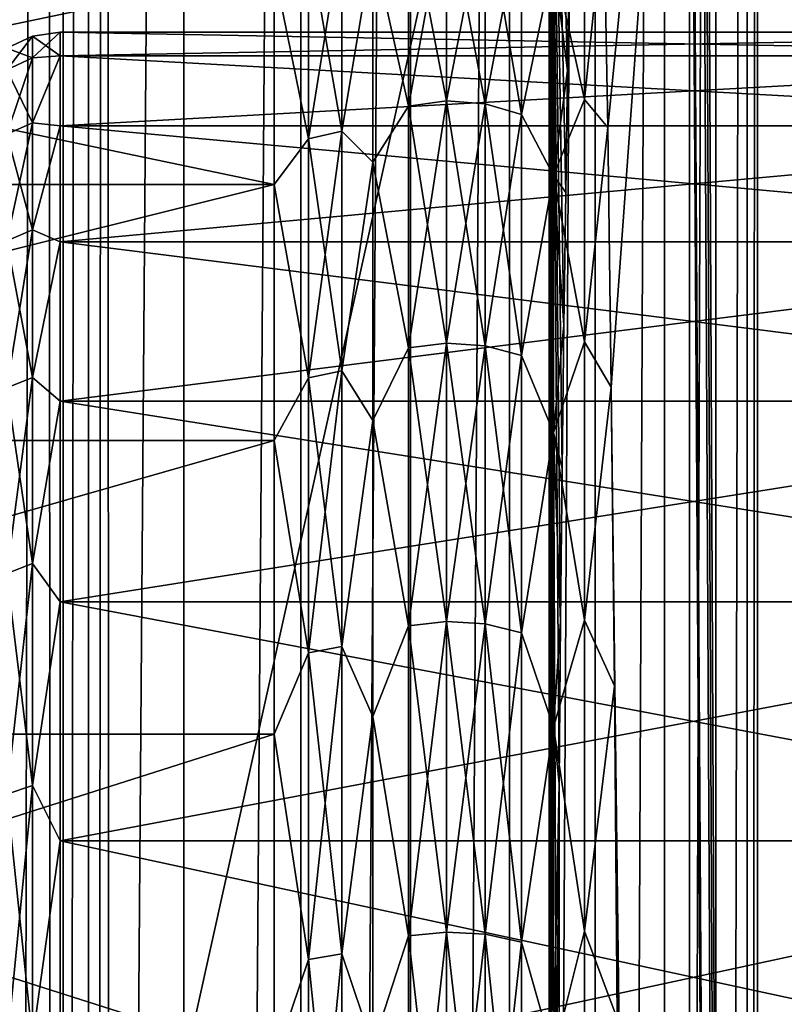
# Model space of a CAD drawing. Header units: metres. Extents: x -206 to 75, y -104 to 104.
# Tile 1030 of 1056: x 37.28 to 41.21, y 10.35 to 15.41. Entities that reach past the tile are written whole.
import ezdxf

# ---------------------------------------------------------------- set-up
doc = ezdxf.new("R2010")
doc.units = ezdxf.units.M
doc.layers.add('solid_01_1-CONSUMER_THERM_B_125288', color=7, linetype='CONTINUOUS')

msp = doc.modelspace()

# ---------------------------------------------------------------- linework, layer by layer
at = {"layer": 'solid_01_1-CONSUMER_THERM_B_125288'}
for points in [[(37.641285, -67.320755), (69.485435, 75.004799), (69.506912, -74.995201)], [(37.641285, -67.320755), (37.742935, -66.77655), (69.485435, 75.004799)], [(37.723892, 66.223442), (69.485435, 75.004799), (37.742855, -66.222939)], [(37.742935, -66.77655), (37.742855, -66.222939), (69.485435, 75.004799)], [(37.622242, 65.679237), (37.723892, 66.223442), (37.641048, -65.678764)], [(37.723892, 66.223442), (37.742855, -66.222939), (37.641048, -65.678764)], [(37.422325, 65.162979), (37.622242, 65.679237), (37.440983, -65.16256)], [(37.622242, 65.679237), (37.641048, -65.678764), (37.440983, -65.16256)], [(37.130951, 64.692245), (37.422325, 65.162979), (37.149475, -64.69191)], [(37.422325, 65.162979), (37.440983, -65.16256), (37.149475, -64.69191)], [(-37.500069, 41.072453, 108.410858), (37.499931, 41.072487, 108.410858), (-37.500031, -41.072514, 108.410858)], [(37.499931, 41.072487, 108.410858), (37.499969, -41.072479, 108.410858), (-37.500031, -41.072514, 108.410858)], [(38.120285, 41.018215, 108.410858), (37.499969, -41.072479, 108.410858), (37.499931, 41.072487, 108.410858)], [(38.120323, -41.018204, 108.410858), (37.499969, -41.072479, 108.410858), (38.120285, 41.018215, 108.410858)], [(38.120323, -41.018204, 108.410858), (38.120285, 41.018215, 108.410858), (38.72179, 40.85704, 108.410858)], [(38.120323, -41.018204, 108.410858), (38.72179, 40.85704, 108.410858), (38.721828, -40.857029, 108.410858)], [(38.721828, -40.857029, 108.410858), (38.72179, 40.85704, 108.410858), (39.286171, 40.593868, 108.410858)], [(38.721828, -40.857029, 108.410858), (39.286171, 40.593868, 108.410858), (39.286209, -40.593857, 108.410858)], [(39.286209, -40.593857, 108.410858), (39.286171, 40.593868, 108.410858), (39.79628, 40.236687, 108.410858)], [(39.286209, -40.593857, 108.410858), (39.79628, 40.236687, 108.410858), (39.796318, -40.236675, 108.410858)], [(39.796318, -40.236675, 108.410858), (39.79628, 40.236687, 108.410858), (40.23661, 39.796356, 108.410858)], [(39.796318, -40.236675, 108.410858), (40.23661, 39.796356, 108.410858), (40.236649, -39.796341, 108.410858)], [(40.236649, -39.796341, 108.410858), (40.23661, 39.796356, 108.410858), (40.593792, 39.286247, 108.410858)], [(40.236649, -39.796341, 108.410858), (40.593792, 39.286247, 108.410858), (40.59383, -39.286236, 108.410858)], [(40.59383, -39.286236, 108.410858), (40.593792, 39.286247, 108.410858), (40.856968, 38.721867, 108.410858)], [(40.59383, -39.286236, 108.410858), (40.856968, 38.721867, 108.410858), (40.857002, -38.721855, 108.410858)], [(40.857002, -38.721855, 108.410858), (40.856968, 38.721867, 108.410858), (41.018143, 38.120361, 108.410858)], [(40.857002, -38.721855, 108.410858), (41.018143, 38.120361, 108.410858), (41.018177, -38.12035, 108.410858)], [(41.018177, -38.12035, 108.410858), (41.018143, 38.120361, 108.410858), (41.072414, 37.500008, 108.410858)], [(-42.500034, -37.500031, 108.5), (42.499931, 37.500008, 108.5), (-42.500069, 37.499969, 108.5)], [(-42.500034, -37.500031, 108.5), (42.499966, -37.499992, 108.5), (42.499931, 37.500008, 108.5)], [(41.072449, -37.499992, 108.410858), (40.722527, 37.500008, 75), (40.722527, 34.114883, 75)], [(41.072414, 37.500008, 108.410858), (40.722527, 37.500008, 75), (41.072449, -37.499992, 108.410858)], [(41.018177, -38.12035, 108.410858), (41.072414, 37.500008, 108.410858), (41.072449, -37.499992, 108.410858)], [(41.072449, -37.499992, 108.410858), (40.722527, 34.114883, 75), (40.722527, 30.742798, 75)], [(40.722534, 20.197853, 75), (41.072449, -37.499992, 108.410858), (40.722527, 30.742798, 75)], [(40.722534, 20.197853, 75), (40.722534, 19.102161, 75), (41.072449, -37.499992, 108.410858)], [(40.281624, 15.975346, 32.89769), (40.301239, 14.859266, 34.770786), (40.722534, 19.102161, 75)], [(40.301239, 14.859266, 34.770786), (40.319302, 13.523482, 36.495472), (40.722534, 19.102161, 75)], [(40.319302, 13.523482, 36.495472), (40.722553, -19.102146, 75), (40.722534, 19.102161, 75)], [(40.722534, 19.102161, 75), (40.722553, -19.102146, 75), (41.072449, -37.499992, 108.410858)], [(31.799959, -18.499998, 6), (39.999943, 18.500006, 6), (31.79994, 18.500002, 6)], [(31.799959, -18.499998, 6), (39.999958, -18.499994, 6), (39.999943, 18.500006, 6)], [(40.007282, -0.000046, 6.7), (39.999943, 18.500006, 6), (39.999958, -18.499994, 6)], [(40.094688, 15.152463, 15.047215), (40.104675, 15.721534, 16.000893), (39.999943, 18.500006, 6)], [(40.085087, 14.52517, 14.130426), (40.094688, 15.152463, 15.047215), (39.999943, 18.500006, 6)], [(40.075912, 13.842049, 13.254092), (40.085087, 14.52517, 14.130426), (39.999943, 18.500006, 6)], [(40.067192, 13.105576, 12.421453), (40.075912, 13.842049, 13.254092), (39.999943, 18.500006, 6)], [(40.058964, 12.318679, 11.635873), (40.067192, 13.105576, 12.421453), (39.999943, 18.500006, 6)], [(40.051262, 11.484151, 10.900205), (40.058964, 12.318679, 11.635873), (39.999943, 18.500006, 6)], [(40.038212, 9.820409, 9.654135), (40.051262, 11.484151, 10.900205), (39.999943, 18.500006, 6)], [(40.027279, 8.021933, 8.610106), (40.038212, 9.820409, 9.654135), (39.999943, 18.500006, 6)], [(40.01862, 6.113958, 7.782955), (40.027279, 8.021933, 8.610106), (39.999943, 18.500006, 6)], [(40.012348, 4.123363, 7.184171), (40.01862, 6.113958, 7.782955), (39.999943, 18.500006, 6)], [(40.008553, 2.075454, 6.821411), (40.012348, 4.123363, 7.184171), (39.999943, 18.500006, 6)], [(40.007282, -0.000046, 6.7), (40.008553, 2.075454, 6.821411), (39.999943, 18.500006, 6)], [(39.093208, 15.795558, 16.209854), (39.275528, 16.012007, 16.458471), (39.275528, 14.970176, 14.653965)], [(39.093208, 15.795558, 32.790146), (39.275528, 14.970176, 34.346035), (39.275528, 16.012007, 32.541531)], [(39.275528, 16.012007, 16.458471), (39.471886, 16.040272, 16.444275), (39.471886, 14.996601, 14.636584)], [(39.275528, 14.970176, 34.346035), (39.471886, 14.996601, 34.363415), (39.471886, 16.040272, 32.555725)], [(39.275528, 16.012007, 32.541531), (39.275528, 14.970176, 34.346035), (39.471886, 16.040272, 32.555725)], [(39.275528, 14.970176, 14.653965), (39.275528, 16.012007, 16.458471), (39.471886, 14.996601, 14.636584)], [(39.471886, 16.040272, 16.444275), (39.669979, 16.024378, 16.452259), (39.669983, 14.98174, 14.646358)], [(39.471886, 14.996601, 14.636584), (39.471886, 16.040272, 16.444275), (39.669983, 14.98174, 14.646358)], [(39.471886, 16.040272, 32.555725), (39.471886, 14.996601, 34.363415), (39.669979, 16.024378, 32.547741)], [(39.471886, 14.996601, 34.363415), (39.669983, 14.98174, 34.353642), (39.669979, 16.024378, 32.547741)], [(39.669979, 16.024378, 16.452259), (39.857567, 15.965303, 16.481926), (39.857567, 14.926511, 14.682684)], [(39.669983, 14.98174, 14.646358), (39.669979, 16.024378, 16.452259), (39.857567, 14.926511, 14.682684)], [(39.669979, 16.024378, 32.547741), (39.669983, 14.98174, 34.353642), (39.857567, 15.965303, 32.518074)], [(40.022442, 15.721989, 32.751526), (40.182331, 15.004288, 34.368473), (40.182327, 16.048494, 32.559853)], [(40.182327, 16.048494, 32.559853), (40.182331, 15.004288, 34.368473), (40.281624, 15.975346, 32.89769)], [(39.669983, 14.98174, 34.353642), (39.857567, 14.926511, 34.317318), (39.857567, 15.965303, 32.518074)], [(39.857567, 15.965303, 32.518074), (39.857567, 14.926511, 34.317318), (40.022442, 15.721989, 32.751526)], [(39.857567, 14.926511, 14.682684), (39.857567, 15.965303, 16.481926), (40.022442, 15.721989, 16.248472)], [(40.182331, 15.004288, 34.368473), (40.301239, 14.859266, 34.770786), (40.281624, 15.975346, 32.89769)], [(38.932911, 15.8732, 32.471817), (38.761463, 15.831361, 32.450806), (38.761463, 14.801283, 34.234951)], [(38.932911, 14.8404, 34.260681), (38.932911, 15.8732, 32.471817), (38.761463, 14.801283, 34.234951)], [(38.932911, 15.8732, 16.528183), (38.932911, 14.8404, 14.73932), (38.761463, 15.831361, 16.549194)], [(38.932911, 15.8732, 16.528183), (39.093208, 15.795558, 16.209854), (38.932911, 14.8404, 14.73932)], [(38.932911, 14.8404, 34.260681), (39.093208, 15.795558, 32.790146), (38.932911, 15.8732, 32.471817)], [(38.584793, 15.672578, 32.725601), (38.761463, 14.801283, 34.234951), (38.761463, 15.831361, 32.450806)], [(38.761463, 15.831361, 16.549194), (38.761463, 14.801283, 14.765047), (38.584793, 15.672578, 16.274401)], [(38.932911, 14.8404, 14.73932), (38.761463, 14.801283, 14.765047), (38.761463, 15.831361, 16.549194)], [(38.932911, 14.8404, 14.73932), (39.093208, 15.795558, 16.209854), (39.093208, 14.681124, 14.366356)], [(38.932911, 14.8404, 34.260681), (39.093208, 14.681124, 34.633644), (39.093208, 15.795558, 32.790146)], [(39.093208, 14.681124, 14.366356), (39.093208, 15.795558, 16.209854), (39.275528, 14.970176, 14.653965)], [(39.093208, 15.795558, 32.790146), (39.093208, 14.681124, 34.633644), (39.275528, 14.970176, 34.346035)], [(39.857567, 14.926511, 34.317318), (40.022442, 14.612802, 34.586361), (40.022442, 15.721989, 32.751526)], [(39.857567, 14.926511, 14.682684), (40.022442, 15.721989, 16.248472), (40.022442, 14.612802, 14.413639)], [(40.022442, 15.721989, 16.248472), (40.104675, 15.721534, 16.000893), (40.094688, 15.152463, 15.047215)], [(40.022442, 14.612802, 14.413639), (40.022442, 15.721989, 16.248472), (40.094688, 15.152463, 15.047215)], [(40.022442, 15.721989, 32.751526), (40.022442, 14.612802, 34.586361), (40.182331, 15.004288, 34.368473)], [(33.299942, 15.672602, 32.725544), (33.299942, 14.566907, 34.554607), (38.584793, 15.672578, 32.725601)], [(33.299942, 15.672591, 16.274437), (38.584793, 15.672578, 16.274401), (38.584793, 14.56682, 14.445254)], [(33.299942, 14.566893, 14.445373), (33.299942, 15.672591, 16.274437), (38.584793, 14.56682, 14.445254)], [(33.299942, 14.566907, 34.554607), (38.584793, 14.56682, 34.554745), (38.584793, 15.672578, 32.725601)], [(38.584793, 15.672578, 32.725601), (38.584793, 14.56682, 34.554745), (38.761463, 14.801283, 34.234951)], [(38.761463, 14.801283, 14.765047), (38.584793, 14.56682, 14.445254), (38.584793, 15.672578, 16.274401)], [(37.210323, 15.156994, 22.659609), (37.341446, 15.217422, 22.652271), (37.341446, 15.329189, 24.5)], [(37.210323, 15.156994, 22.659609), (37.341446, 15.329189, 24.5), (37.210323, 15.268316, 24.5)], [(37.341446, 15.217422, 26.347729), (37.210323, 15.268316, 24.5), (37.341446, 15.329189, 24.5)], [(37.341446, 15.217422, 22.652271), (37.484215, 15.228966, 22.576136), (37.484215, 15.350005, 24.5)], [(37.341446, 15.329189, 24.5), (37.341446, 15.217422, 22.652271), (37.484215, 15.350005, 24.5)], [(37.484215, 15.228966, 26.423864), (37.341446, 15.329189, 24.5), (37.484215, 15.350005, 24.5)], [(37.484215, 15.228966, 26.423864), (37.341446, 15.217422, 26.347729), (37.341446, 15.329189, 24.5)], [(43.999943, 15.350009, 24.5), (37.484215, 15.350005, 24.5), (37.484215, 15.228966, 22.576136)], [(43.999943, 15.350009, 24.5), (43.999943, 15.22897, 26.423861), (37.484215, 15.350005, 24.5)], [(43.999943, 15.22897, 22.576139), (43.999943, 15.350009, 24.5), (37.484215, 15.228966, 22.576136)], [(43.999943, 15.22897, 26.423861), (37.484215, 15.228966, 26.423864), (37.484215, 15.350005, 24.5)], [(37.210323, 15.156994, 26.340391), (37.210323, 15.268316, 24.5), (37.341446, 15.217422, 26.347729)], [(37.210323, 14.824647, 20.846054), (37.341446, 14.883751, 20.831486), (37.341446, 15.217422, 22.652271)], [(37.210323, 15.156994, 22.659609), (37.210323, 14.824647, 20.846054), (37.341446, 15.217422, 22.652271)], [(37.210323, 15.156994, 26.340391), (37.341446, 15.217422, 26.347729), (37.341446, 14.883751, 28.168514)], [(37.341446, 14.883751, 20.831486), (37.484215, 14.867757, 20.68261), (37.484215, 15.228966, 22.576136)], [(37.341446, 15.217422, 22.652271), (37.341446, 14.883751, 20.831486), (37.484215, 15.228966, 22.576136)], [(37.484215, 15.228966, 26.423864), (37.341446, 14.883751, 28.168514), (37.341446, 15.217422, 26.347729)], [(37.484215, 15.228966, 26.423864), (37.484215, 14.867757, 28.31739), (37.341446, 14.883751, 28.168514)], [(43.999943, 15.22897, 22.576139), (37.484215, 15.228966, 22.576136), (37.484215, 14.867757, 20.68261)], [(43.999943, 15.22897, 22.576139), (37.484215, 14.867757, 20.68261), (43.999943, 14.867763, 20.682619)], [(43.999943, 15.22897, 26.423861), (43.999943, 14.867763, 28.317381), (37.484215, 15.228966, 26.423864)], [(43.999943, 14.867763, 28.317381), (37.484215, 14.867757, 28.31739), (37.484215, 15.228966, 26.423864)], [(37.210323, 14.824647, 28.153946), (37.210323, 15.156994, 26.340391), (37.341446, 14.883751, 28.168514)], [(40.022442, 14.612802, 14.413639), (40.094688, 15.152463, 15.047215), (40.085087, 14.52517, 14.130426)], [(40.022442, 14.612802, 34.586361), (40.182331, 13.757175, 36.043636), (40.182331, 15.004288, 34.368473)], [(40.182331, 15.004288, 34.368473), (40.182331, 13.757175, 36.043636), (40.301239, 14.859266, 34.770786)], [(39.093208, 14.681124, 14.366356), (39.275528, 14.970176, 14.653965), (39.275528, 13.725898, 12.98261)], [(39.093208, 14.681124, 34.633644), (39.275528, 13.725898, 36.017391), (39.275528, 14.970176, 34.346035)], [(39.275528, 14.970176, 14.653965), (39.471886, 14.996601, 14.636584), (39.471889, 13.750127, 12.962278)], [(39.275528, 13.725898, 36.017391), (39.471889, 13.750127, 36.03772), (39.471886, 14.996601, 34.363415)], [(39.275528, 14.970176, 34.346035), (39.275528, 13.725898, 36.017391), (39.471886, 14.996601, 34.363415)], [(39.275528, 13.725898, 12.98261), (39.275528, 14.970176, 14.653965), (39.471889, 13.750127, 12.962278)], [(39.471886, 14.996601, 14.636584), (39.669983, 14.98174, 14.646358), (39.669983, 13.736502, 12.973712)], [(39.471889, 13.750127, 12.962278), (39.471886, 14.996601, 14.636584), (39.669983, 13.736502, 12.973712)], [(39.471886, 14.996601, 34.363415), (39.471889, 13.750127, 36.03772), (39.669983, 14.98174, 34.353642)], [(39.471889, 13.750127, 36.03772), (39.669983, 13.736502, 36.026287), (39.669983, 14.98174, 34.353642)], [(39.669983, 14.98174, 14.646358), (39.857567, 14.926511, 14.682684), (39.857567, 13.685863, 13.016204)], [(39.669983, 13.736502, 12.973712), (39.669983, 14.98174, 14.646358), (39.857567, 13.685863, 13.016204)], [(39.669983, 14.98174, 34.353642), (39.669983, 13.736502, 36.026287), (39.857567, 14.926511, 34.317318)], [(39.669983, 13.736502, 36.026287), (39.857567, 13.685863, 35.983795), (39.857567, 14.926511, 34.317318)], [(39.857567, 14.926511, 34.317318), (39.857567, 13.685863, 35.983795), (40.022442, 14.612802, 34.586361)], [(39.857567, 13.685863, 13.016204), (39.857567, 14.926511, 14.682684), (40.022442, 14.612802, 14.413639)], [(37.210323, 14.276124, 19.085783), (37.341446, 14.333041, 19.064196), (37.341446, 14.883751, 20.831486)], [(37.210323, 14.824647, 20.846054), (37.210323, 14.276124, 19.085783), (37.341446, 14.883751, 20.831486)], [(37.210323, 14.824647, 28.153946), (37.341446, 14.883751, 28.168514), (37.341446, 14.333041, 29.935804)], [(37.341446, 14.883751, 20.831486), (37.341446, 14.333041, 19.064196), (37.484215, 14.867757, 20.68261)], [(37.484215, 14.867757, 28.31739), (37.341446, 14.333041, 29.935804), (37.341446, 14.883751, 28.168514)], [(37.341446, 14.333041, 19.064196), (37.484215, 14.272075, 18.849289), (37.484215, 14.867757, 20.68261)], [(37.484215, 14.867757, 28.31739), (37.484215, 14.272075, 30.150711), (37.341446, 14.333041, 29.935804)], [(43.999943, 14.867763, 20.682619), (37.484215, 14.867757, 20.68261), (37.484215, 14.272075, 18.849289)], [(43.999943, 14.867763, 20.682619), (37.484215, 14.272075, 18.849289), (43.999943, 14.272081, 18.849298)], [(43.999943, 14.867763, 28.317381), (43.999943, 14.272081, 30.150702), (37.484215, 14.867757, 28.31739)], [(43.999943, 14.272081, 30.150702), (37.484215, 14.272075, 30.150711), (37.484215, 14.867757, 28.31739)], [(40.182331, 13.757175, 36.043636), (40.319302, 13.523482, 36.495472), (40.301239, 14.859266, 34.770786)], [(37.210323, 14.276124, 29.914217), (37.210323, 14.824647, 28.153946), (37.341446, 14.333041, 29.935804)], [(38.584793, 14.56682, 34.554745), (38.761463, 13.571043, 35.887451), (38.761463, 14.801283, 34.234951)], [(38.761463, 14.801283, 14.765047), (38.761463, 13.571043, 13.112548), (38.584793, 14.56682, 14.445254)], [(38.932911, 14.8404, 34.260681), (38.761463, 14.801283, 34.234951), (38.761463, 13.571043, 35.887451)], [(38.932911, 13.606909, 35.917545), (38.932911, 14.8404, 34.260681), (38.761463, 13.571043, 35.887451)], [(38.932911, 14.8404, 14.73932), (38.932911, 13.606909, 13.082453), (38.761463, 14.801283, 14.765047)], [(38.932911, 13.606909, 13.082453), (38.761463, 13.571043, 13.112548), (38.761463, 14.801283, 14.765047)], [(38.932911, 14.8404, 14.73932), (39.093208, 14.681124, 14.366356), (38.932911, 13.606909, 13.082453)], [(38.932911, 13.606909, 35.917545), (39.093208, 14.681124, 34.633644), (38.932911, 14.8404, 34.260681)], [(38.932911, 13.606909, 13.082453), (39.093208, 14.681124, 14.366356), (39.093208, 13.352606, 12.670629)], [(38.932911, 13.606909, 35.917545), (39.093208, 13.352606, 36.329372), (39.093208, 14.681124, 34.633644)], [(39.093208, 13.352606, 12.670629), (39.093208, 14.681124, 14.366356), (39.275528, 13.725898, 12.98261)], [(39.093208, 14.681124, 34.633644), (39.093208, 13.352606, 36.329372), (39.275528, 13.725898, 36.017391)], [(39.857567, 13.685863, 35.983795), (40.022442, 13.29051, 36.274166), (40.022442, 14.612802, 34.586361)], [(39.857567, 13.685863, 13.016204), (40.022442, 14.612802, 14.413639), (40.022442, 13.29051, 12.725836)], [(40.022442, 14.612802, 14.413639), (40.085087, 14.52517, 14.130426), (40.075912, 13.842049, 13.254092)], [(40.022442, 13.29051, 12.725836), (40.022442, 14.612802, 14.413639), (40.075912, 13.842049, 13.254092)], [(40.022442, 14.612802, 34.586361), (40.022442, 13.29051, 36.274166), (40.182331, 13.757175, 36.043636)], [(33.299942, 14.566907, 34.554607), (33.299942, 13.248776, 36.23711), (38.584793, 14.56682, 34.554745)], [(33.299942, 13.248759, 12.76287), (33.299942, 14.566893, 14.445373), (38.584793, 14.56682, 14.445254)], [(33.299942, 13.248776, 36.23711), (38.584793, 13.248646, 36.23727), (38.584793, 14.56682, 34.554745)], [(33.299942, 13.248759, 12.76287), (38.584793, 14.56682, 14.445254), (38.584793, 13.248646, 12.762729)], [(38.584793, 14.56682, 34.554745), (38.584793, 13.248646, 36.23727), (38.761463, 13.571043, 35.887451)], [(38.761463, 13.571043, 13.112548), (38.584793, 13.248646, 12.762729), (38.584793, 14.56682, 14.445254)], [(37.210323, 14.276124, 19.085783), (37.210327, 13.519423, 17.404463), (37.341446, 14.333041, 19.064196)], [(37.210323, 14.276124, 29.914217), (37.341446, 14.333041, 29.935804), (37.34145, 13.573324, 31.623827)], [(37.210327, 13.519423, 17.404463), (37.34145, 13.573324, 17.376173), (37.341446, 14.333041, 19.064196)], [(37.341446, 14.333041, 19.064196), (37.34145, 13.573324, 17.376173), (37.484215, 14.272075, 18.849289)], [(37.484215, 14.272075, 30.150711), (37.34145, 13.573324, 31.623827), (37.341446, 14.333041, 29.935804)], [(37.210327, 13.519423, 31.595537), (37.210323, 14.276124, 29.914217), (37.34145, 13.573324, 31.623827)], [(37.34145, 13.573324, 17.376173), (37.484215, 13.451313, 17.105082), (37.484215, 14.272075, 18.849289)], [(37.484215, 14.272075, 30.150711), (37.484215, 13.451313, 31.894918), (37.34145, 13.573324, 31.623827)], [(43.999943, 14.272081, 18.849298), (37.484215, 14.272075, 18.849289), (37.484215, 13.451313, 17.105082)], [(43.999943, 14.272081, 18.849298), (37.484215, 13.451313, 17.105082), (43.999943, 13.451323, 17.105093)], [(43.999943, 14.272081, 30.150702), (43.999943, 13.451323, 31.894907), (37.484215, 14.272075, 30.150711)], [(43.999943, 13.451323, 31.894907), (37.484215, 13.451313, 31.894918), (37.484215, 14.272075, 30.150711)], [(40.022442, 13.29051, 12.725836), (40.075912, 13.842049, 13.254092), (40.067192, 13.105576, 12.421453)], [(39.275528, 13.725898, 12.98261), (39.471889, 13.750127, 12.962278), (39.471889, 12.317706, 11.444001)], [(39.275528, 12.296, 37.532993), (39.471889, 12.317706, 37.556), (39.471889, 13.750127, 36.03772)], [(39.275528, 13.725898, 36.017391), (39.275528, 12.296, 37.532993), (39.471889, 13.750127, 36.03772)], [(39.471889, 13.750127, 12.962278), (39.669983, 13.736502, 12.973712), (39.669983, 12.3055, 11.456939)], [(39.471889, 12.317706, 11.444001), (39.471889, 13.750127, 12.962278), (39.669983, 12.3055, 11.456939)], [(39.471889, 13.750127, 36.03772), (39.471889, 12.317706, 37.556), (39.669983, 13.736502, 36.026287)], [(39.471889, 12.317706, 37.556), (39.669983, 12.3055, 37.54306), (39.669983, 13.736502, 36.026287)], [(39.669983, 13.736502, 12.973712), (39.857567, 13.685863, 13.016204), (39.857567, 12.260136, 11.505022)], [(39.669983, 12.3055, 11.456939), (39.669983, 13.736502, 12.973712), (39.857567, 12.260136, 11.505022)], [(39.669983, 13.736502, 36.026287), (39.669983, 12.3055, 37.54306), (39.857567, 13.685863, 35.983795)], [(40.022442, 13.29051, 36.274166), (40.182331, 12.324019, 37.562691), (40.182331, 13.757175, 36.043636)], [(40.182331, 13.757175, 36.043636), (40.182331, 12.324019, 37.562691), (40.319302, 13.523482, 36.495472)], [(39.093208, 13.352606, 12.670629), (39.275528, 13.725898, 12.98261), (39.275528, 12.296, 11.467008)], [(39.093208, 13.352606, 36.329372), (39.275528, 12.296, 37.532993), (39.275528, 13.725898, 36.017391)], [(39.275528, 12.296, 11.467008), (39.275528, 13.725898, 12.98261), (39.471889, 12.317706, 11.444001)], [(39.669983, 12.3055, 37.54306), (39.857567, 12.260136, 37.494976), (39.857567, 13.685863, 35.983795)], [(39.857567, 13.685863, 35.983795), (39.857567, 12.260136, 37.494976), (40.022442, 13.29051, 36.274166)], [(39.857567, 12.260136, 11.505022), (39.857567, 13.685863, 13.016204), (40.022442, 13.29051, 12.725836)], [(38.932911, 13.606909, 35.917545), (38.761463, 13.571043, 35.887451), (38.761467, 12.157278, 37.385956)], [(38.932911, 13.606909, 13.082453), (38.932911, 12.189407, 11.579989), (38.761463, 13.571043, 13.112548)], [(38.932911, 12.189407, 37.42001), (38.932911, 13.606909, 35.917545), (38.761467, 12.157278, 37.385956)], [(38.932911, 13.606909, 13.082453), (39.093208, 13.352606, 12.670629), (38.932911, 12.189407, 11.579989)], [(38.932911, 12.189407, 37.42001), (39.093208, 13.352606, 36.329372), (38.932911, 13.606909, 35.917545)], [(37.210327, 12.565579, 15.826611), (37.34145, 12.615677, 15.792031), (37.34145, 13.573324, 17.376173)], [(37.210327, 13.519423, 17.404463), (37.210327, 12.565579, 15.826611), (37.34145, 13.573324, 17.376173)], [(37.210327, 13.519423, 31.595537), (37.34145, 13.573324, 31.623827), (37.34145, 12.615677, 33.20797)], [(37.34145, 13.573324, 17.376173), (37.34145, 12.615677, 15.792031), (37.484215, 13.451313, 17.105082)], [(37.484215, 13.451313, 31.894918), (37.34145, 12.615677, 33.20797), (37.34145, 13.573324, 31.623827)], [(38.584793, 13.248646, 36.23727), (38.761467, 12.157278, 37.385956), (38.761463, 13.571043, 35.887451)], [(38.761463, 13.571043, 13.112548), (38.761467, 12.157278, 11.614045), (38.584793, 13.248646, 12.762729)], [(38.932911, 12.189407, 11.579989), (38.761467, 12.157278, 11.614045), (38.761463, 13.571043, 13.112548)], [(37.210327, 12.565579, 33.173389), (37.210327, 13.519423, 31.595537), (37.34145, 12.615677, 33.20797)], [(40.182331, 12.324019, 37.562691), (40.335541, 11.987578, 38.046116), (40.319302, 13.523482, 36.495472)], [(40.319302, 13.523482, 36.495472), (40.335541, 11.987578, 38.046116), (40.722553, -19.102146, 75)], [(37.34145, 12.615677, 15.792031), (37.484215, 12.418416, 15.477496), (37.484215, 13.451313, 17.105082)], [(37.484215, 13.451313, 31.894918), (37.484215, 12.418416, 33.522503), (37.34145, 12.615677, 33.20797)], [(43.999943, 13.451323, 17.105093), (37.484215, 13.451313, 17.105082), (37.484215, 12.418416, 15.477496)], [(43.999943, 13.451323, 17.105093), (37.484215, 12.418416, 15.477496), (43.999943, 12.418427, 15.477508)], [(43.999943, 13.451323, 31.894907), (43.999943, 12.418427, 33.522491), (37.484215, 13.451313, 31.894918)], [(43.999943, 12.418427, 33.522491), (37.484215, 12.418416, 33.522503), (37.484215, 13.451313, 31.894918)], [(38.932911, 12.189407, 11.579989), (39.093208, 13.352606, 12.670629), (39.093212, 11.829377, 11.1474)], [(38.932911, 12.189407, 37.42001), (39.093212, 11.829377, 37.8526), (39.093208, 13.352606, 36.329372)], [(39.093212, 11.829377, 11.1474), (39.093208, 13.352606, 12.670629), (39.275528, 12.296, 11.467008)], [(39.093208, 13.352606, 36.329372), (39.093212, 11.829377, 37.8526), (39.275528, 12.296, 37.532993)], [(39.857567, 12.260136, 37.494976), (40.022446, 11.774358, 37.790337), (40.022442, 13.29051, 36.274166)], [(39.857567, 12.260136, 11.505022), (40.022442, 13.29051, 12.725836), (40.022446, 11.774358, 11.209661)], [(40.022442, 13.29051, 12.725836), (40.067192, 13.105576, 12.421453), (40.058964, 12.318679, 11.635873)], [(40.022446, 11.774358, 11.209661), (40.022442, 13.29051, 12.725836), (40.058964, 12.318679, 11.635873)], [(40.022442, 13.29051, 36.274166), (40.022446, 11.774358, 37.790337), (40.182331, 12.324019, 37.562691)], [(33.299942, 13.248776, 36.23711), (33.299946, 11.737391, 37.748531), (38.584793, 13.248646, 36.23727)], [(33.299946, 11.737371, 11.251452), (33.299942, 13.248759, 12.76287), (38.584793, 13.248646, 12.762729)], [(33.299946, 11.737391, 37.748531), (38.584793, 11.737277, 37.748642), (38.584793, 13.248646, 36.23727)], [(33.299946, 11.737371, 11.251452), (38.584793, 13.248646, 12.762729), (38.584793, 11.737277, 11.25136)], [(38.584793, 13.248646, 36.23727), (38.584793, 11.737277, 37.748642), (38.761467, 12.157278, 37.385956)], [(38.761467, 12.157278, 11.614045), (38.584793, 11.737277, 11.25136), (38.584793, 13.248646, 12.762729)], [(37.210327, 11.4285, 14.375237), (37.34145, 11.474065, 14.33487), (37.34145, 12.615677, 15.792031)], [(37.210327, 12.565579, 15.826611), (37.210327, 11.4285, 14.375237), (37.34145, 12.615677, 15.792031)], [(37.210327, 12.565579, 33.173389), (37.34145, 12.615677, 33.20797), (37.34145, 11.474065, 34.665131)], [(37.34145, 12.615677, 15.792031), (37.34145, 11.474065, 14.33487), (37.484215, 12.418416, 15.477496)], [(37.484215, 12.418416, 33.522503), (37.34145, 11.474065, 34.665131), (37.34145, 12.615677, 33.20797)], [(37.210327, 11.4285, 34.624763), (37.210327, 12.565579, 33.173389), (37.34145, 11.474065, 34.665131)], [(37.34145, 11.474065, 14.33487), (37.484215, 11.189673, 13.992202), (37.484215, 12.418416, 15.477496)], [(37.484215, 12.418416, 33.522503), (37.484215, 11.189673, 35.007797), (37.34145, 11.474065, 34.665131)], [(43.999943, 12.418427, 15.477508), (37.484215, 12.418416, 15.477496), (37.484215, 11.189673, 13.992202)], [(43.999943, 12.418427, 15.477508), (37.484215, 11.189673, 13.992202), (43.999943, 11.189686, 13.992211)], [(43.999943, 12.418427, 33.522491), (43.999943, 11.189686, 35.00779), (37.484215, 12.418416, 33.522503)], [(43.999943, 11.189686, 35.00779), (37.484215, 11.189673, 35.007797), (37.484215, 12.418416, 33.522503)], [(39.275528, 12.296, 11.467008), (39.471889, 12.317706, 11.444001), (39.471889, 10.718709, 10.102283)], [(39.275528, 10.699821, 38.872345), (39.471889, 10.718709, 38.897717), (39.471889, 12.317706, 37.556)], [(39.275528, 12.296, 37.532993), (39.275528, 10.699821, 38.872345), (39.471889, 12.317706, 37.556)], [(39.471889, 12.317706, 11.444001), (39.669983, 12.3055, 11.456939), (39.669983, 10.708087, 10.116551)], [(39.471889, 10.718709, 10.102283), (39.471889, 12.317706, 11.444001), (39.669983, 10.708087, 10.116551)], [(39.471889, 12.317706, 37.556), (39.471889, 10.718709, 38.897717), (39.669983, 12.3055, 37.54306)], [(40.022446, 11.774358, 37.790337), (40.182331, 10.724203, 38.905098), (40.182331, 12.324019, 37.562691)], [(40.022446, 11.774358, 11.209661), (40.058964, 12.318679, 11.635873), (40.051262, 11.484151, 10.900205)], [(40.182331, 12.324019, 37.562691), (40.182331, 10.724203, 38.905098), (40.335541, 11.987578, 38.046116)], [(39.093212, 11.829377, 11.1474), (39.275528, 12.296, 11.467008), (39.275528, 10.699821, 10.127654)], [(39.093212, 11.829377, 37.8526), (39.275528, 10.699821, 38.872345), (39.275528, 12.296, 37.532993)], [(39.275528, 10.699821, 10.127654), (39.275528, 12.296, 11.467008), (39.471889, 10.718709, 10.102283)], [(39.471889, 10.718709, 38.897717), (39.669983, 10.708087, 38.88345), (39.669983, 12.3055, 37.54306)], [(39.669983, 12.3055, 11.456939), (39.857567, 12.260136, 11.505022), (39.857567, 10.668612, 10.169576)], [(39.669983, 10.708087, 10.116551), (39.669983, 12.3055, 11.456939), (39.857567, 10.668612, 10.169576)], [(39.669983, 12.3055, 37.54306), (39.669983, 10.708087, 38.88345), (39.857567, 12.260136, 37.494976)], [(39.669983, 10.708087, 38.88345), (39.857567, 10.668612, 38.830425), (39.857567, 12.260136, 37.494976)], [(39.857567, 12.260136, 37.494976), (39.857567, 10.668612, 38.830425), (40.022446, 11.774358, 37.790337)], [(39.857567, 10.668612, 10.169576), (39.857567, 12.260136, 11.505022), (40.022446, 11.774358, 11.209661)], [(38.932911, 12.189407, 37.42001), (38.761467, 12.157278, 37.385956), (38.761467, 10.579106, 38.710197)], [(38.932915, 10.607065, 38.747753), (38.932911, 12.189407, 37.42001), (38.761467, 10.579106, 38.710197)], [(38.932911, 12.189407, 11.579989), (38.932915, 10.607065, 10.252247), (38.761467, 12.157278, 11.614045)], [(38.932911, 12.189407, 11.579989), (39.093212, 11.829377, 11.1474), (38.932915, 10.607065, 10.252247)], [(38.932915, 10.607065, 38.747753), (39.093212, 11.829377, 37.8526), (38.932911, 12.189407, 37.42001)], [(38.584793, 11.737277, 37.748642), (38.761467, 10.579106, 38.710197), (38.761467, 12.157278, 37.385956)], [(38.761467, 12.157278, 11.614045), (38.761467, 10.579106, 10.289802), (38.584793, 11.737277, 11.25136)], [(38.932915, 10.607065, 10.252247), (38.761467, 10.579106, 10.289802), (38.761467, 12.157278, 11.614045)], [(40.182331, 10.724203, 38.905098), (40.349716, 10.274138, 39.399616), (40.335541, 11.987578, 38.046116)], [(40.335541, 11.987578, 38.046116), (40.349716, 10.274138, 39.399616), (40.722553, -19.102146, 75)], [(38.932915, 10.607065, 10.252247), (39.093212, 11.829377, 11.1474), (39.093212, 10.13365, 9.818882)], [(38.932915, 10.607065, 38.747753), (39.093212, 10.13365, 39.181118), (39.093212, 11.829377, 37.8526)], [(39.093212, 10.13365, 9.818882), (39.093212, 11.829377, 11.1474), (39.275528, 10.699821, 10.127654)], [(39.093212, 11.829377, 37.8526), (39.093212, 10.13365, 39.181118), (39.275528, 10.699821, 38.872345)], [(39.857567, 10.668612, 38.830425), (40.022446, 10.086424, 39.112755), (40.022446, 11.774358, 37.790337)], [(39.857567, 10.668612, 10.169576), (40.022446, 11.774358, 11.209661), (40.022446, 10.086424, 9.887244)], [(40.022446, 10.086424, 9.887244), (40.022446, 11.774358, 11.209661), (40.051262, 11.484151, 10.900205)], [(40.022446, 11.774358, 37.790337), (40.022446, 10.086424, 39.112755), (40.182331, 10.724203, 38.905098)], [(33.299946, 11.737391, 37.748531), (33.299946, 10.054764, 39.066803), (38.584793, 11.737277, 37.748642)], [(33.299946, 11.737371, 11.251452), (38.584793, 11.737277, 11.25136), (38.584793, 10.054752, 9.933186)], [(33.299946, 10.054748, 9.933185), (33.299946, 11.737371, 11.251452), (38.584793, 10.054752, 9.933186)], [(33.299946, 10.054764, 39.066803), (38.584793, 10.054752, 39.066814), (38.584793, 11.737277, 37.748642)], [(38.584793, 11.737277, 37.748642), (38.584793, 10.054752, 39.066814), (38.761467, 10.579106, 38.710197)], [(38.761467, 10.579106, 10.289802), (38.584793, 10.054752, 9.933186), (38.584793, 11.737277, 11.25136)], [(37.210327, 10.124768, 13.071505), (37.34145, 10.165134, 13.025941), (37.34145, 11.474065, 14.33487)], [(37.210327, 11.4285, 14.375237), (37.210327, 10.124768, 13.071505), (37.34145, 11.474065, 14.33487)], [(37.210327, 11.4285, 34.624763), (37.34145, 11.474065, 34.665131), (37.34145, 10.165134, 35.97406)], [(37.34145, 11.474065, 14.33487), (37.34145, 10.165134, 13.025941), (37.484215, 11.189673, 13.992202)], [(37.484215, 11.189673, 35.007797), (37.34145, 10.165134, 35.97406), (37.34145, 11.474065, 34.665131)], [(40.022446, 10.086424, 9.887244), (40.051262, 11.484151, 10.900205), (40.051262, 9.819934, 9.653821)], [(40.051262, 9.819934, 9.653821), (40.051262, 11.484151, 10.900205), (40.038212, 9.820409, 9.654135)], [(37.210327, 10.124768, 35.928493), (37.210327, 11.4285, 34.624763), (37.34145, 10.165134, 35.97406)], [(37.34145, 10.165134, 13.025941), (37.484219, 9.784464, 12.672622), (37.484215, 11.189673, 13.992202)], [(37.484215, 11.189673, 35.007797), (37.484219, 9.784464, 36.327377), (37.34145, 10.165134, 35.97406)], [(43.999943, 11.189686, 13.992211), (37.484215, 11.189673, 13.992202), (37.484219, 9.784464, 12.672622)], [(43.999943, 11.189686, 35.00779), (43.999947, 9.784476, 36.32737), (37.484215, 11.189673, 35.007797)], [(43.999947, 9.784476, 36.32737), (37.484219, 9.784464, 36.327377), (37.484215, 11.189673, 35.007797)], [(43.999943, 11.189686, 13.992211), (37.484219, 9.784464, 12.672622), (43.999947, 9.784476, 12.672629)], [(39.093212, 10.13365, 9.818882), (39.275528, 10.699821, 10.127654), (39.275528, 8.958945, 8.982662)], [(39.093212, 10.13365, 39.181118), (39.275528, 8.958945, 40.017338), (39.275528, 10.699821, 38.872345)], [(39.275528, 10.699821, 10.127654), (39.471889, 10.718709, 10.102283), (39.471889, 8.97476, 8.95527)], [(39.275528, 8.958945, 40.017338), (39.471889, 8.97476, 40.044731), (39.471889, 10.718709, 38.897717)], [(39.275528, 10.699821, 38.872345), (39.275528, 8.958945, 40.017338), (39.471889, 10.718709, 38.897717)], [(39.275528, 8.958945, 8.982662), (39.275528, 10.699821, 10.127654), (39.471889, 8.97476, 8.95527)], [(39.471889, 10.718709, 10.102283), (39.669983, 10.708087, 10.116551), (39.669983, 8.965867, 8.970675)], [(39.471889, 8.97476, 8.95527), (39.471889, 10.718709, 10.102283), (39.669983, 8.965867, 8.970675)], [(39.471889, 10.718709, 38.897717), (39.471889, 8.97476, 40.044731), (39.669983, 10.708087, 38.88345)], [(39.471889, 8.97476, 40.044731), (39.669983, 8.965867, 40.029324), (39.669983, 10.708087, 38.88345)], [(39.669983, 10.708087, 10.116551), (39.857567, 10.668612, 10.169576), (39.857567, 8.932815, 9.027923)], [(39.669983, 8.965867, 8.970675), (39.669983, 10.708087, 10.116551), (39.857567, 8.932815, 9.027923)], [(39.669983, 10.708087, 38.88345), (39.669983, 8.965867, 40.029324), (39.857567, 10.668612, 38.830425)], [(40.022446, 10.086424, 39.112755), (40.182331, 8.979361, 40.052696), (40.182331, 10.724203, 38.905098)], [(40.182331, 10.724203, 38.905098), (40.182331, 8.979361, 40.052696), (40.349716, 10.274138, 39.399616)], [(39.669983, 8.965867, 40.029324), (39.857567, 8.932815, 39.972076), (39.857567, 10.668612, 38.830425)], [(39.857567, 10.668612, 38.830425), (39.857567, 8.932815, 39.972076), (40.022446, 10.086424, 39.112755)], [(39.857567, 8.932815, 9.027923), (39.857567, 10.668612, 10.169576), (40.022446, 10.086424, 9.887244)], [(38.932915, 10.607065, 38.747753), (38.761467, 10.579106, 38.710197), (38.761467, 8.857871, 39.842274)], [(38.932915, 8.881281, 39.88282), (38.932915, 10.607065, 38.747753), (38.761467, 8.857871, 39.842274)], [(38.932915, 10.607065, 10.252247), (38.932915, 8.881281, 9.117181), (38.761467, 10.579106, 10.289802)], [(38.932915, 10.607065, 10.252247), (39.093212, 10.13365, 9.818882), (38.932915, 8.881281, 9.117181)], [(38.932915, 8.881281, 39.88282), (39.093212, 10.13365, 39.181118), (38.932915, 10.607065, 38.747753)], [(38.584793, 10.054752, 39.066814), (38.761467, 8.857871, 39.842274), (38.761467, 10.579106, 38.710197)], [(38.761467, 10.579106, 10.289802), (38.761467, 8.857871, 9.157727), (38.584793, 10.054752, 9.933186)], [(38.932915, 8.881281, 9.117181), (38.761467, 8.857871, 9.157727), (38.761467, 10.579106, 10.289802)]]:
    msp.add_3dface(points, dxfattribs=at)

doc.saveas('drawing.dxf')
